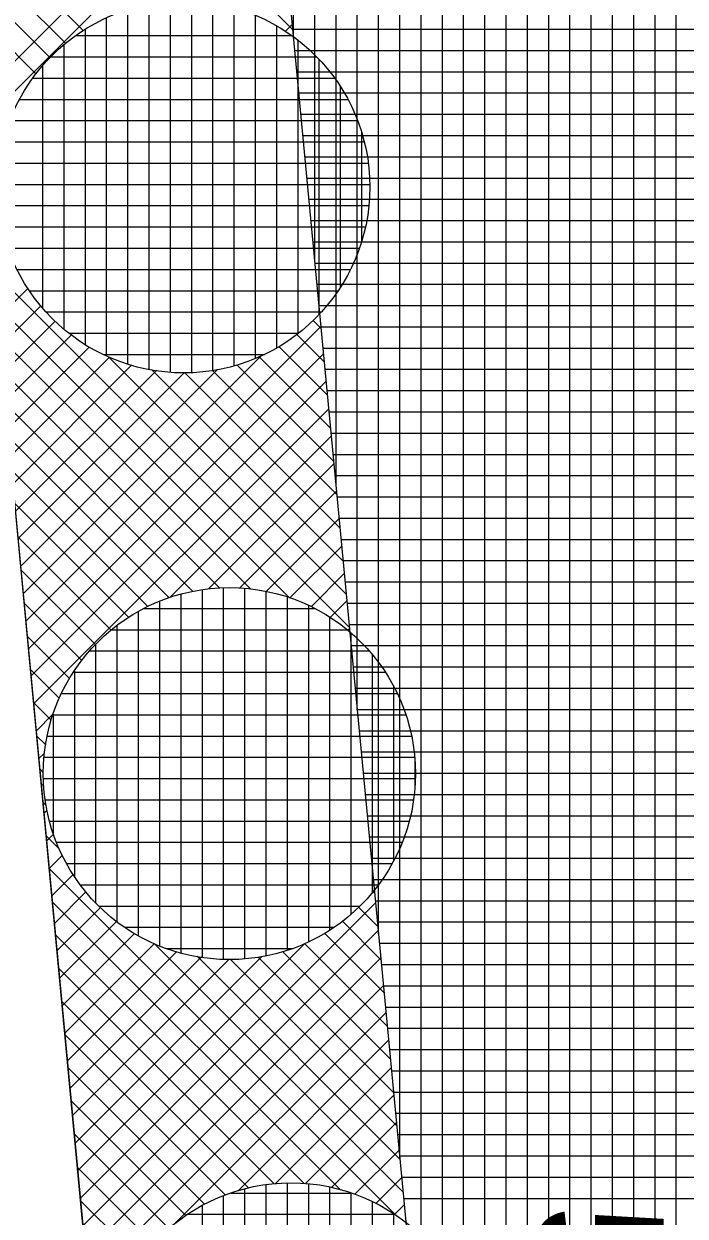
# Model space of a CAD drawing. Extents: x -565346 to -564154, y -1097386 to -1095620.
# Drawn here: x -564330.27 to -564324.05, y -1095986.08 to -1095974.86 of the extents above; entities that cross this region are included whole.
import ezdxf

# ---------------------------------------------------------------- set-up
doc = ezdxf.new("R2010")
doc.units = 0
for name, color, linetype in [('Vrstva 1', 7, 'Continuous'), ('Vrstva 40', 7, 'Continuous'), ('Vrstva 41', 7, 'Continuous'), ('Vrstva 42', 7, 'Continuous'), ('Vrstva 43', 7, 'Continuous'), ('Vrstva 44', 7, 'Continuous')]:
    doc.layers.add(name, color=color, linetype=linetype)

msp = doc.modelspace()

# ---------------------------------------------------------------- linework, layer by layer
at = {"layer": 'Vrstva 1'}
msp.add_line((-564332.63, -1095955.35), (-564327.79, -1096006.41), dxfattribs=at)
at = {"layer": 'Vrstva 41'}
msp.add_lwpolyline([(-564213.14, -1096212.119), (-564215.677, -1096213.942), (-564248.76, -1096171.14), (-564286.49, -1096118.78), (-564303.06, -1096086.2), (-564321.97, -1096050.57), (-564327.79, -1096006.41), (-564332.63, -1095955.35), (-564334.17, -1095918.36), (-564331.082, -1095918.814), (-564329.607, -1095955.228), (-564324.705, -1096006.855), (-564319.072, -1096049.639), (-564283.916, -1096117.222), (-564246.344, -1096169.361)], close=True, dxfattribs=at)
at = {"layer": 'Vrstva 42'}
for p, q in [((-564330.255, -1095972.397), (-564327.738, -1095974.914)), ((-564327.939, -1095972.798), (-564330.713, -1095975.572)), ((-564327.914, -1095973.056), (-564330.689, -1095975.831)), ((-564330.886, -1095973.746), (-564329.709, -1095974.923)), ((-564330.857, -1095974.058), (-564329.872, -1095975.043)), ((-564330.827, -1095974.371), (-564330.019, -1095975.178)), ((-564330.797, -1095974.683), (-564330.151, -1095975.329)), ((-564327.742, -1095974.865), (-564327.808, -1095974.93)), ((-564330.56, -1095977.183), (-564327.204, -1095980.539)), ((-564330.228, -1095977.35), (-564330.517, -1095977.639)), ((-564330.531, -1095977.495), (-564327.766, -1095980.26)), ((-564330.107, -1095977.512), (-564330.493, -1095977.898)), ((-564329.971, -1095977.658), (-564330.468, -1095978.156)), ((-564327.548, -1095977.649), (-564327.471, -1095977.727)), ((-564327.473, -1095977.706), (-564330.248, -1095980.481)), ((-564327.699, -1095977.781), (-564327.441, -1095978.039)), ((-564330.501, -1095977.808), (-564328.132, -1095980.177)), ((-564329.819, -1095977.789), (-564330.444, -1095978.414)), ((-564327.867, -1095977.896), (-564327.411, -1095978.352)), ((-564329.65, -1095977.903), (-564330.419, -1095978.673)), ((-564329.462, -1095977.998), (-564330.395, -1095978.931)), ((-564328.033, -1095977.983), (-564330.272, -1095980.223)), ((-564327.448, -1095977.964), (-564330.223, -1095980.74)), ((-564329.462, -1095977.998), (-564327.233, -1095980.227)), ((-564328.053, -1095977.993), (-564327.382, -1095978.664)), ((-564330.472, -1095978.12), (-564328.423, -1095980.169)), ((-564329.253, -1095978.072), (-564330.37, -1095979.189)), ((-564329.016, -1095978.118), (-564330.346, -1095979.448)), ((-564328.445, -1095978.113), (-564330.297, -1095979.964)), ((-564329.065, -1095978.113), (-564327.263, -1095979.914)), ((-564328.492, -1095978.12), (-564327.322, -1095979.289)), ((-564328.261, -1095978.068), (-564327.352, -1095978.977)), ((-564328.759, -1095978.144), (-564330.321, -1095979.706)), ((-564327.424, -1095978.223), (-564330.199, -1095980.998)), ((-564328.751, -1095978.143), (-564327.293, -1095979.602)), ((-564330.442, -1095978.433), (-564328.676, -1095980.199)), ((-564327.399, -1095978.481), (-564330.174, -1095981.256)), ((-564330.412, -1095978.745), (-564328.898, -1095980.259)), ((-564327.375, -1095978.739), (-564328.892, -1095980.256)), ((-564327.35, -1095978.998), (-564328.528, -1095980.176)), ((-564330.383, -1095979.057), (-564329.098, -1095980.342)), ((-564327.326, -1095979.256), (-564328.239, -1095980.169)), ((-564330.353, -1095979.37), (-564329.279, -1095980.444)), ((-564327.301, -1095979.514), (-564327.986, -1095980.199)), ((-564330.324, -1095979.682), (-564329.443, -1095980.563)), ((-564327.276, -1095979.773), (-564327.765, -1095980.261)), ((-564330.294, -1095979.995), (-564329.59, -1095980.699)), ((-564327.252, -1095980.031), (-564327.565, -1095980.344)), ((-564330.264, -1095980.307), (-564329.721, -1095980.85)), ((-564327.227, -1095980.289), (-564327.385, -1095980.446)), ((-564327.203, -1095980.548), (-564327.222, -1095980.566)), ((-564330.235, -1095980.62), (-564329.836, -1095981.018)), ((-564330.205, -1095980.932), (-564329.934, -1095981.204)), ((-564330.175, -1095981.245), (-564330.008, -1095981.412)), ((-564329.992, -1095981.356), (-564330.15, -1095981.515)), ((-564330.146, -1095981.557), (-564330.06, -1095981.643)), ((-564330.072, -1095981.72), (-564330.125, -1095981.773)), ((-564330.116, -1095981.87), (-564330.083, -1095981.902)), ((-564330.079, -1095982.009), (-564330.101, -1095982.031)), ((-564330.087, -1095982.182), (-564330.056, -1095982.213)), ((-564330.049, -1095982.262), (-564330.076, -1095982.29)), ((-564330.057, -1095982.495), (-564329.938, -1095982.614)), ((-564329.987, -1095982.483), (-564330.052, -1095982.548)), ((-564329.904, -1095982.683), (-564330.027, -1095982.806)), ((-564330.027, -1095982.807), (-564326.757, -1095986.077)), ((-564329.802, -1095982.863), (-564330.003, -1095983.065)), ((-564329.682, -1095983.026), (-564329.978, -1095983.323)), ((-564326.983, -1095983.023), (-564326.966, -1095983.04)), ((-564329.998, -1095983.119), (-564327.287, -1095985.83)), ((-564326.958, -1095983.131), (-564329.734, -1095985.907)), ((-564327.119, -1095983.17), (-564326.937, -1095983.352)), ((-564329.546, -1095983.173), (-564329.954, -1095983.581)), ((-564329.394, -1095983.305), (-564329.929, -1095983.84)), ((-564326.933, -1095983.389), (-564329.709, -1095986.165)), ((-564327.27, -1095983.301), (-564326.907, -1095983.665)), ((-564329.968, -1095983.432), (-564327.629, -1095985.771)), ((-564329.226, -1095983.419), (-564329.905, -1095984.098)), ((-564327.438, -1095983.416), (-564326.877, -1095983.977)), ((-564329.039, -1095983.515), (-564329.88, -1095984.356)), ((-564328.831, -1095983.59), (-564329.856, -1095984.615)), ((-564327.623, -1095983.513), (-564329.758, -1095985.648)), ((-564329.034, -1095983.518), (-564326.699, -1095985.852)), ((-564327.832, -1095983.588), (-564326.818, -1095984.602)), ((-564327.624, -1095983.514), (-564326.848, -1095984.29)), ((-564328.595, -1095983.637), (-564329.831, -1095984.873)), ((-564328.339, -1095983.663), (-564329.807, -1095985.132)), ((-564328.028, -1095983.635), (-564329.783, -1095985.39)), ((-564326.909, -1095983.647), (-564329.685, -1095986.423)), ((-564328.636, -1095983.632), (-564326.729, -1095985.54)), ((-564328.322, -1095983.663), (-564326.759, -1095985.227)), ((-564328.063, -1095983.64), (-564326.788, -1095984.915)), ((-564329.938, -1095983.744), (-564327.91, -1095985.773)), ((-564326.884, -1095983.906), (-564329.66, -1095986.682)), ((-564329.909, -1095984.057), (-564328.154, -1095985.812)), ((-564326.86, -1095984.164), (-564328.841, -1095986.145)), ((-564329.879, -1095984.369), (-564328.37, -1095985.879)), ((-564326.835, -1095984.422), (-564328.251, -1095985.838)), ((-564329.85, -1095984.682), (-564328.566, -1095985.966)), ((-564326.81, -1095984.681), (-564327.902, -1095985.772)), ((-564326.786, -1095984.939), (-564327.618, -1095985.771)), ((-564329.82, -1095984.994), (-564328.743, -1095986.072)), ((-564326.761, -1095985.197), (-564327.371, -1095985.807)), ((-564329.79, -1095985.307), (-564328.902, -1095986.195)), ((-564326.737, -1095985.456), (-564327.154, -1095985.872)), ((-564329.761, -1095985.619), (-564329.045, -1095986.334)), ((-564326.712, -1095985.714), (-564326.957, -1095985.958)), ((-564329.731, -1095985.932), (-564329.173, -1095986.49)), ((-564326.688, -1095985.972), (-564326.779, -1095986.063))]:
    msp.add_line(p, q, dxfattribs=at)
at = {"layer": 'Vrstva 43'}
for p, q in [((-564327.73, -1095974.996), (-564327.73, -1095837.789)), ((-564327.53, -1095977.103), (-564327.53, -1095840.255)), ((-564327.33, -1095979.209), (-564327.33, -1095842.721)), ((-564327.13, -1095981.315), (-564327.13, -1095844.513)), ((-564326.93, -1095983.422), (-564326.93, -1095845.561)), ((-564326.73, -1095985.528), (-564326.73, -1095846.61)), ((-564326.53, -1095987.634), (-564326.53, -1095847.658)), ((-564326.33, -1095989.741), (-564326.33, -1095848.706)), ((-564326.13, -1095991.847), (-564326.13, -1095849.755)), ((-564325.93, -1095993.954), (-564325.93, -1095850.803)), ((-564325.73, -1095996.06), (-564325.73, -1095851.851)), ((-564325.53, -1095998.166), (-564325.53, -1095852.9)), ((-564325.33, -1096000.273), (-564325.33, -1095853.948)), ((-564325.13, -1096002.379), (-564325.13, -1095854.997)), ((-564324.93, -1096004.485), (-564324.93, -1095856.045)), ((-564324.73, -1096006.592), (-564324.73, -1095857.093)), ((-564324.53, -1096008.184), (-564324.53, -1095858.142)), ((-564324.33, -1096009.703), (-564324.33, -1095859.19)), ((-564324.13, -1096011.222), (-564324.13, -1095860.238)), ((-564327.738, -1095974.91), (-564319.332, -1095974.91)), ((-564327.719, -1095975.11), (-564319.3, -1095975.11)), ((-564327.7, -1095975.31), (-564319.268, -1095975.31)), ((-564327.681, -1095975.51), (-564319.235, -1095975.51)), ((-564327.662, -1095975.71), (-564319.203, -1095975.71)), ((-564327.643, -1095975.91), (-564319.171, -1095975.91)), ((-564327.624, -1095976.11), (-564319.139, -1095976.11)), ((-564327.605, -1095976.31), (-564319.106, -1095976.31)), ((-564327.586, -1095976.51), (-564319.074, -1095976.51)), ((-564327.567, -1095976.71), (-564319.042, -1095976.71)), ((-564327.548, -1095976.91), (-564319.01, -1095976.91)), ((-564327.529, -1095977.11), (-564318.977, -1095977.11)), ((-564327.51, -1095977.31), (-564318.945, -1095977.31)), ((-564327.491, -1095977.51), (-564318.913, -1095977.51)), ((-564327.472, -1095977.71), (-564318.88, -1095977.71)), ((-564327.453, -1095977.91), (-564318.848, -1095977.91)), ((-564327.434, -1095978.11), (-564318.816, -1095978.11)), ((-564327.415, -1095978.31), (-564318.784, -1095978.31)), ((-564327.396, -1095978.51), (-564318.751, -1095978.51)), ((-564327.377, -1095978.71), (-564318.719, -1095978.71)), ((-564327.358, -1095978.91), (-564318.687, -1095978.91)), ((-564327.339, -1095979.11), (-564318.655, -1095979.11)), ((-564327.32, -1095979.31), (-564318.622, -1095979.31)), ((-564327.301, -1095979.51), (-564318.59, -1095979.51)), ((-564327.282, -1095979.71), (-564318.558, -1095979.71)), ((-564327.263, -1095979.91), (-564318.525, -1095979.91)), ((-564327.244, -1095980.11), (-564318.493, -1095980.11)), ((-564327.225, -1095980.31), (-564318.461, -1095980.31)), ((-564327.206, -1095980.51), (-564318.429, -1095980.51)), ((-564327.187, -1095980.71), (-564318.396, -1095980.71)), ((-564327.168, -1095980.91), (-564318.364, -1095980.91)), ((-564327.149, -1095981.11), (-564318.332, -1095981.11)), ((-564327.131, -1095981.31), (-564318.299, -1095981.31)), ((-564327.112, -1095981.51), (-564318.267, -1095981.51)), ((-564327.093, -1095981.71), (-564318.235, -1095981.71)), ((-564327.074, -1095981.91), (-564318.203, -1095981.91)), ((-564327.055, -1095982.11), (-564318.17, -1095982.11)), ((-564327.036, -1095982.31), (-564318.138, -1095982.31)), ((-564327.017, -1095982.51), (-564318.106, -1095982.51)), ((-564326.998, -1095982.71), (-564318.074, -1095982.71)), ((-564326.979, -1095982.91), (-564318.041, -1095982.91)), ((-564326.96, -1095983.11), (-564318.009, -1095983.11)), ((-564326.941, -1095983.31), (-564317.977, -1095983.31)), ((-564326.922, -1095983.51), (-564317.944, -1095983.51)), ((-564326.903, -1095983.71), (-564317.912, -1095983.71)), ((-564326.884, -1095983.91), (-564317.88, -1095983.91)), ((-564326.865, -1095984.11), (-564317.848, -1095984.11)), ((-564326.846, -1095984.31), (-564317.815, -1095984.31)), ((-564326.827, -1095984.51), (-564317.783, -1095984.51)), ((-564326.808, -1095984.71), (-564317.751, -1095984.71)), ((-564326.789, -1095984.91), (-564317.719, -1095984.91)), ((-564326.77, -1095985.11), (-564317.686, -1095985.11)), ((-564326.751, -1095985.31), (-564317.654, -1095985.31)), ((-564326.732, -1095985.51), (-564317.622, -1095985.51)), ((-564326.713, -1095985.71), (-564317.589, -1095985.71)), ((-564326.694, -1095985.91), (-564317.557, -1095985.91))]:
    msp.add_line(p, q, dxfattribs=at)
msp.add_lwpolyline([(-564339.576, -1095722.251), (-564332.487, -1095897.108), (-564334.985, -1095897.209), (-564334.17, -1095918.36), (-564331.082, -1095918.814), (-564329.607, -1095955.228), (-564324.705, -1096006.855), (-564319.072, -1096049.639)], dxfattribs=at)
at = {"layer": 'Vrstva 44'}
for p, q in [((-564329.29, -1095974.727), (-564329.29, -1095978.061)), ((-564329.09, -1095974.675), (-564329.09, -1095978.111)), ((-564328.89, -1095974.649), (-564328.89, -1095978.137)), ((-564328.69, -1095974.647), (-564328.69, -1095978.141)), ((-564328.49, -1095974.667), (-564328.49, -1095978.122)), ((-564328.29, -1095974.71), (-564328.29, -1095978.078)), ((-564329.49, -1095974.804), (-564329.49, -1095977.983)), ((-564328.09, -1095974.778), (-564328.09, -1095978.007)), ((-564329.777, -1095974.97), (-564327.748, -1095974.97)), ((-564329.69, -1095974.91), (-564329.69, -1095977.876)), ((-564327.89, -1095974.879), (-564327.89, -1095977.909)), ((-564329.89, -1095975.058), (-564329.89, -1095977.73)), ((-564327.69, -1095975.013), (-564327.69, -1095977.775)), ((-564330.011, -1095975.17), (-564327.513, -1095975.17)), ((-564327.49, -1095975.195), (-564327.49, -1095977.593)), ((-564330.09, -1095975.255), (-564330.09, -1095977.534)), ((-564330.181, -1095975.37), (-564327.345, -1095975.37)), ((-564327.29, -1095975.451), (-564327.29, -1095977.337)), ((-564330.304, -1095975.57), (-564327.219, -1095975.57)), ((-564330.396, -1095975.77), (-564327.129, -1095975.77)), ((-564330.46, -1095975.97), (-564327.066, -1095975.97)), ((-564327.09, -1095975.882), (-564327.09, -1095976.903)), ((-564330.497, -1095976.17), (-564327.027, -1095976.17)), ((-564330.51, -1095976.37), (-564327.013, -1095976.37)), ((-564330.502, -1095976.57), (-564327.023, -1095976.57)), ((-564330.47, -1095976.77), (-564327.055, -1095976.77)), ((-564330.414, -1095976.97), (-564327.111, -1095976.97)), ((-564330.329, -1095977.17), (-564327.195, -1095977.17)), ((-564330.213, -1095977.37), (-564327.312, -1095977.37)), ((-564330.056, -1095977.57), (-564327.467, -1095977.57)), ((-564329.843, -1095977.77), (-564327.684, -1095977.77)), ((-564329.518, -1095977.97), (-564328.002, -1095977.97)), ((-564328.79, -1095980.225), (-564328.79, -1095983.602)), ((-564328.59, -1095980.184), (-564328.59, -1095983.643)), ((-564328.39, -1095980.167), (-564328.39, -1095983.662)), ((-564328.19, -1095980.171), (-564328.19, -1095983.657)), ((-564327.99, -1095980.198), (-564327.99, -1095983.628)), ((-564327.79, -1095980.251), (-564327.79, -1095983.575)), ((-564329.136, -1095980.36), (-564327.53, -1095980.36)), ((-564328.99, -1095980.293), (-564328.99, -1095983.535)), ((-564327.59, -1095980.331), (-564327.59, -1095983.497)), ((-564329.19, -1095980.39), (-564329.19, -1095983.437)), ((-564327.39, -1095980.441), (-564327.39, -1095983.386)), ((-564329.439, -1095980.56), (-564327.224, -1095980.56)), ((-564329.39, -1095980.52), (-564329.39, -1095983.306)), ((-564327.19, -1095980.59), (-564327.19, -1095983.237)), ((-564329.59, -1095980.699), (-564329.59, -1095983.128)), ((-564329.648, -1095980.76), (-564327.019, -1095980.76)), ((-564326.99, -1095980.791), (-564326.99, -1095983.033)), ((-564329.797, -1095980.96), (-564326.867, -1095980.96)), ((-564329.79, -1095980.949), (-564329.79, -1095982.879)), ((-564326.79, -1095981.089), (-564326.79, -1095982.736)), ((-564329.911, -1095981.16), (-564326.755, -1095981.16)), ((-564329.991, -1095981.36), (-564326.673, -1095981.36)), ((-564329.99, -1095981.356), (-564329.99, -1095982.475)), ((-564330.044, -1095981.56), (-564326.62, -1095981.56)), ((-564330.074, -1095981.76), (-564326.591, -1095981.76)), ((-564326.59, -1095981.775), (-564326.59, -1095982.062)), ((-564330.081, -1095981.96), (-564326.585, -1095981.96)), ((-564330.065, -1095982.16), (-564326.601, -1095982.16)), ((-564330.023, -1095982.36), (-564326.641, -1095982.36)), ((-564329.957, -1095982.56), (-564326.708, -1095982.56)), ((-564329.863, -1095982.76), (-564326.803, -1095982.76)), ((-564329.733, -1095982.96), (-564326.93, -1095982.96)), ((-564329.56, -1095983.16), (-564327.107, -1095983.16)), ((-564329.315, -1095983.36), (-564327.351, -1095983.36)), ((-564328.92, -1095983.56), (-564327.741, -1095983.56)), ((-564328.319, -1095985.86), (-564327.186, -1095985.86)), ((-564328.19, -1095985.821), (-564328.19, -1095989.207)), ((-564327.99, -1095985.782), (-564327.99, -1095989.247)), ((-564327.79, -1095985.766), (-564327.79, -1095989.263)), ((-564327.59, -1095985.772), (-564327.59, -1095989.255)), ((-564327.39, -1095985.802), (-564327.39, -1095989.224)), ((-564327.19, -1095985.858), (-564327.19, -1095989.169)), ((-564328.39, -1095985.884), (-564328.39, -1095989.143)), ((-564326.99, -1095985.941), (-564326.99, -1095989.089)), ((-564328.724, -1095986.06), (-564326.779, -1095986.06)), ((-564328.59, -1095985.979), (-564328.59, -1095989.049)), ((-564326.79, -1095986.053), (-564326.79, -1095988.973))]:
    msp.add_line(p, q, dxfattribs=at)
for centre in [(-564328.762, -1095976.394), (-564328.333, -1095981.914), (-564327.753, -1095987.514)]:
    msp.add_circle(centre, 1.75, dxfattribs=at)

# ---------------------------------------------------------------- texts
at = {"layer": 'Vrstva 40'}
msp.add_text('5/5', height=1.2, rotation=270, dxfattribs=at).set_placement((-564325.45, -1095985.97))

doc.saveas('drawing.dxf')
